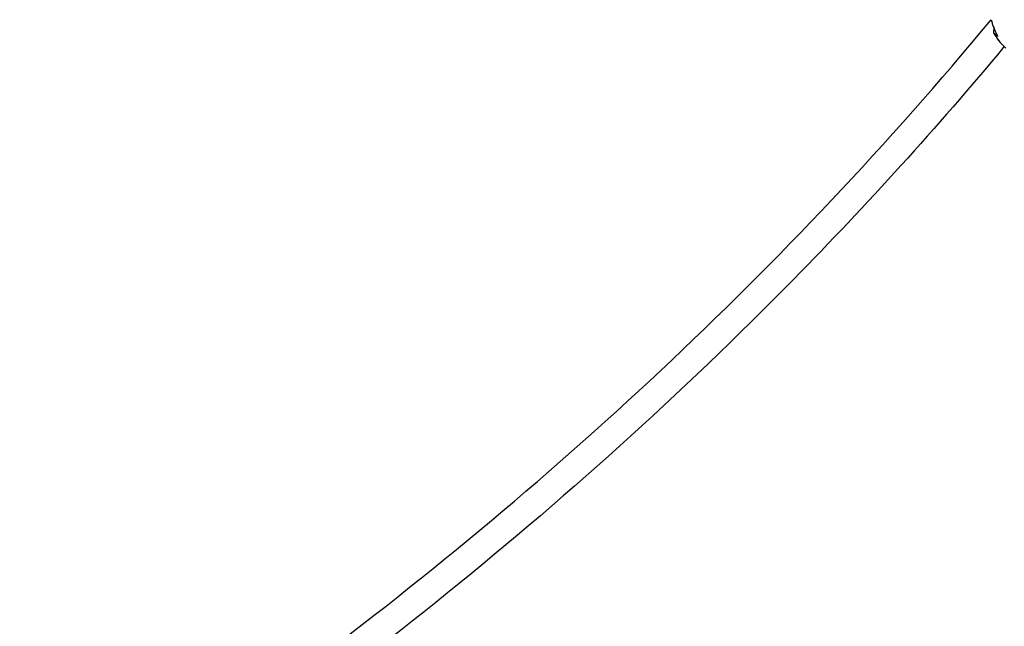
# Model space of a CAD drawing. Header units: millimetres. Extents: x 0 to 420, y 0 to 297.
# Tile 488 of 502: x 374.29 to 379.61, y 224.03 to 227.31. Entities that reach past the tile are written whole.
import ezdxf

# ---------------------------------------------------------------- set-up
doc = ezdxf.new("R2010")
doc.units = ezdxf.units.MM
doc.header["$LTSCALE"] = 23.1
doc.layers.get('0').update_dxf_attribs({"linetype": 'CONTINUOUS'})

msp = doc.modelspace()

# ---------------------------------------------------------------- linework, layer by layer
at = {"color": 7, "linetype": 'CONTINUOUS'}
for p, q in [((379.5556, 227.2701), (379.5538, 227.2441)), ((379.5538, 227.2441), (379.5774, 227.222)), ((379.5696, 227.2178), (379.5701, 227.2171)), ((379.5697, 227.2179), (379.5701, 227.2171)), ((379.5774, 227.222), (379.5769, 227.2227)), ((379.5774, 227.222), (379.577, 227.2228)), ((379.5971, 227.1816), (379.6207, 227.1595)), ((379.6115, 227.1671), (379.6089, 227.1639)), ((379.6117, 227.167), (379.6091, 227.1638))]:
    msp.add_line(p, q, dxfattribs=at)
for centre, radius, start, end in [((379.9542, 227.4214), 0.4268, 194.7911, 196.4938), ((379.9446, 227.4185), 0.4168, 196.4914, 199.1117), ((379.9446, 227.4185), 0.4167, 196.4912, 199.112), ((379.9358, 227.4155), 0.4075, 199.1151, 200.9426), ((379.9294, 227.413), 0.4006, 200.9376, 202.4548), ((379.9213, 227.4097), 0.3918, 202.4502, 205.2408), ((379.8791, 227.4224), 0.371, 208.7265, 210.7074), ((379.8747, 227.4197), 0.3658, 210.7075, 212.7071), ((379.8738, 227.4192), 0.3648, 210.7055, 213.5023), ((379.9102, 227.4044), 0.3796, 205.2384, 208.5971), ((379.9102, 227.4044), 0.3795, 205.2384, 208.5963), ((379.8717, 227.4179), 0.3623, 212.7092, 213.5067), ((379.8698, 227.4166), 0.36, 213.6457, 214.7264), ((379.8656, 227.4137), 0.3549, 213.6295, 220.8398), ((379.8673, 227.4148), 0.3569, 214.7252, 216.758), ((379.8645, 227.4127), 0.3535, 216.7585, 218.8044), ((379.8622, 227.4109), 0.3505, 218.8046, 220.8622)]:
    msp.add_arc(centre, radius, start, end, dxfattribs=at)
for points, knots in [([(374.2883, 222.7547), (374.7883, 223.067), (376.7101, 224.3743), (378.4347, 225.9778), (379.5422, 227.3125)], [0, 0, 0, 0, 0.253674, 1, 1, 1, 1]), ([(379.6091, 227.1638), (379.2486, 226.7307), (377.7031, 225.0275), (375.8835, 223.5762), (374.4138, 222.654)], [0, 0, 0, 0, 0.245138, 1, 1, 1, 1])]:
    msp.add_open_spline(points, degree=3, knots=knots, dxfattribs=at)

doc.saveas('drawing.dxf')
